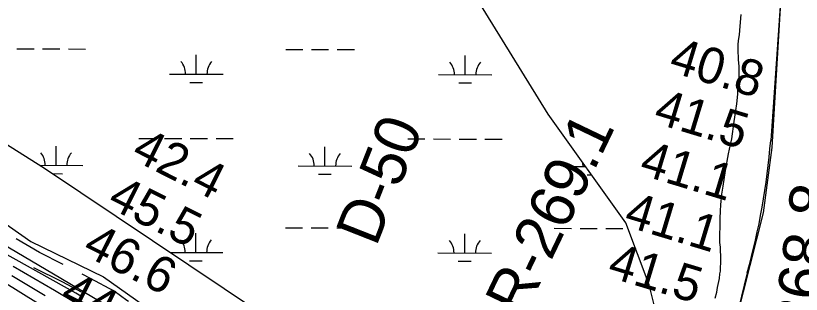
# Model space of a CAD drawing. Extents: x 3219052 to 3256913, y 800770 to 826146.
# Drawn here: x 3239192 to 3240658, y 815442 to 815962 of the extents above; entities that cross this region are included whole.
import ezdxf

# ---------------------------------------------------------------- set-up
doc = ezdxf.new("R2010")
doc.units = 0
for name, color, linetype in [('V-RIVR-RANG', 7, 'Continuous'), ('V-RIVR-RANG-IDEN', 7, 'Continuous'), ('V-ROAD-CNTR', 7, 'Continuous'), ('V-SITE-VEGE', 7, 'Continuous'), ('V-TOPO-MAJR', 7, 'Continuous'), ('V-TOPO-MINR', 7, 'Continuous'), ('V-WETL-SWMP', 7, 'Continuous')]:
    doc.layers.add(name, color=color, linetype=linetype)

msp = doc.modelspace()

# ---------------------------------------------------------------- linework, layer by layer
at = {"layer": 'V-ROAD-CNTR'}
for points in [[(3240676, 816782.2), (3240649.3, 816460.1), (3240631.3, 816159.1), (3240601.3, 815728.7)], [(3240621.3, 816017.6), (3240603.4, 815715.9), (3240587.3, 815593.5), (3240487, 815198.4), (3240481.1, 815068.4), (3240490.4, 815003.8)], [(3239794.4, 815150.8), (3239388.8, 815404.4), (3239166.9, 815536), (3239093.4, 815585.9), (3239015.1, 815650.4), (3238978, 815684.8), (3238932.9, 815719.4), (3238874.9, 815748), (3238822.4, 815765.9), (3238788.2, 815777.5), (3238750.3, 815784), (3238705.1, 815787.6), (3238630.2, 815787.6), (3238566.7, 815803.2)], [(3239280.8, 815497.6), (3239236.6, 815519.7), (3239192.9, 815545.3)], [(3239315.1, 815445.8), (3239280.1, 815464.4), (3239226.1, 815491.3)], [(3239402.3, 815428.4), (3239399.5, 815430.3), (3239375.7, 815447.3), (3239331.6, 815471), (3239316.3, 815479.1)], [(3240557.5, 815482), (3240499, 815241.3)]]:
    msp.add_lwpolyline(points, dxfattribs=at)
msp.add_arc((3239290, 815834.2), 1315.6, 344.4694, 355.3999, dxfattribs=at)
at = {"layer": 'V-SITE-VEGE'}
for points in [[(3240543, 815925.6), (3240544.6, 815941.8), (3240546.1, 815963.5)], [(3240497.7, 815434.5), (3240500.7, 815445.6), (3240502.3, 815454.2), (3240504.8, 815465.8), (3240505.9, 815471.4), (3240506.4, 815480), (3240507.4, 815485), (3240507.4, 815493.1), (3240508, 815499.2), (3240508, 815513.8), (3240507.5, 815522.9), (3240507.5, 815529.5), (3240506.6, 815538.6), (3240506.7, 815583.1), (3240507.7, 815597.2), (3240508.3, 815608.8), (3240510.3, 815628.5), (3240512.9, 815643.7), (3240517, 815672.5), (3240522.7, 815703.8), (3240526.3, 815721), (3240528.8, 815732.1), (3240533, 815763.9), (3240536.5, 815784.6), (3240538.1, 815797.2), (3240539.7, 815814.9), (3240540.2, 815825), (3240541.2, 815833.1), (3240541.2, 815838.2), (3240542.3, 815847.8), (3240542.3, 815867), (3240541.4, 815879.6), (3240540.9, 815898.3), (3240540.9, 815907.4), (3240541.5, 815915.5), (3240543, 815925.6)], [(3239140.2, 815596.4), (3239220, 815540), (3239356.2, 815474.2), (3239515.8, 815361.4), (3239703.6, 815234.5), (3239900.8, 815112.4), (3240065.2, 814990.2), (3240224.8, 814933.8), (3240346.5, 814928.8), (3240349.2, 814931.1)]]:
    msp.add_lwpolyline(points, dxfattribs=at)
at = {"layer": 'V-TOPO-MAJR'}
msp.add_lwpolyline([(3239247.2, 815438.6), (3239184.8, 815476.2)], dxfattribs=at)
at = {"layer": 'V-TOPO-MINR'}
for points in [[(3239318.1, 815436), (3239304, 815444), (3238868.3, 815686.9)], [(3239333.8, 815362.1), (3239134.8, 815485.8)], [(3239303.2, 815425.7), (3239264.6, 815448.6), (3239225.9, 815471.3), (3239187, 815493.6)]]:
    msp.add_lwpolyline(points, dxfattribs=at)
at = {"layer": 'V-WETL-SWMP'}
for p, q in [((3240186.2, 815778.1), (3239998.1, 816082.3)), ((3239194.3, 815899.7), (3239226.3, 815899.6)), ((3239242.3, 815899.6), (3239274.3, 815899.5)), ((3239290.3, 815899.5), (3239322.3, 815899.4)), ((3239696.2, 815898.6), (3239728.2, 815898.6)), ((3239744.2, 815898.5), (3239776.2, 815898.5)), ((3239792.2, 815898.4), (3239824.2, 815898.4)), ((3239529.1, 815852.6), (3239529.1, 815888.6)), ((3240031, 815851.5), (3240031, 815887.5)), ((3238927.3, 815879.5), (3239245.6, 815676.8)), ((3239479.1, 815852.7), (3239579.1, 815852.5)), ((3239981, 815851.6), (3240081, 815851.4)), ((3239517, 815837.2), (3239541, 815837.1)), ((3240018.9, 815836.1), (3240042.9, 815836.1)), ((3240330.9, 815575.4), (3240186.2, 815778.1)), ((3239422, 815732.7), (3239454, 815732.6)), ((3239470, 815732.6), (3239502, 815732.5)), ((3239518, 815732.5), (3239550, 815732.4)), ((3239566, 815732.4), (3239598, 815732.3)), ((3239923.9, 815731.7), (3239955.9, 815731.6)), ((3239971.9, 815731.6), (3240003.9, 815731.5)), ((3240019.9, 815731.5), (3240051.9, 815731.4)), ((3240067.9, 815731.4), (3240099.9, 815731.3)), ((3239267.3, 815682.3), (3239267.3, 815718.3)), ((3239769.2, 815681.2), (3239769.2, 815717.2)), ((3239236.8, 815682.4), (3239317.3, 815682.2)), ((3239245.6, 815676.8), (3239940.2, 815213.3)), ((3239719.2, 815681.4), (3239819.2, 815681.1)), ((3240221.1, 815680.3), (3240256.1, 815680.2)), ((3239260.4, 815666.9), (3239279.2, 815666.8)), ((3239757.1, 815665.8), (3239781.1, 815665.8)), ((3240259, 815664.8), (3240267.1, 815664.8)), ((3240374.3, 815459.5), (3240330.9, 815575.4)), ((3239695.5, 815566), (3239727.5, 815565.9)), ((3239743.5, 815565.9), (3239775.5, 815565.8)), ((3239791.5, 815565.8), (3239823.5, 815565.7)), ((3240197.4, 815564.9), (3240229.4, 815564.8)), ((3240245.4, 815564.8), (3240277.4, 815564.7)), ((3240293.4, 815564.7), (3240325.4, 815564.6)), ((3239528.4, 815519.9), (3239528.4, 815555.9)), ((3240030.3, 815518.8), (3240030.3, 815554.8)), ((3239480.6, 815520), (3239578.4, 815519.8)), ((3239980.3, 815518.9), (3240080.3, 815518.7)), ((3239516.3, 815504.5), (3239540.3, 815504.4)), ((3240018.2, 815503.4), (3240042.2, 815503.4)), ((3240403.3, 815343.7), (3240374.3, 815459.5))]:
    msp.add_line(p, q, dxfattribs=at)
for centre, start, end in [((3239473.8, 815853.2), 359.1081, 40.6518), ((3239584.3, 815852.9), 139.1081, 180.6517), ((3239975.7, 815852.1), 359.1081, 40.6518), ((3240086.2, 815851.9), 139.1081, 180.6517), ((3239212, 815682.9), 359.1081, 40.6518), ((3239322.5, 815682.7), 139.1081, 180.6517), ((3239713.9, 815681.8), 359.1081, 40.6518), ((3239824.4, 815681.6), 139.1081, 180.6517), ((3240215.8, 815680.8), 359.1081, 12.5708), ((3239473.1, 815520.5), 359.1081, 40.6518), ((3239583.6, 815520.2), 139.1081, 180.6517), ((3239975, 815519.4), 359.1081, 40.6518), ((3240085.5, 815519.2), 139.1081, 180.6517)]:
    msp.add_arc(centre, 35.2, start, end, dxfattribs=at)

# ---------------------------------------------------------------- texts
at = {"layer": 'V-RIVR-RANG'}
for s, rotation, p in [('40.8', 343.1583, (3240408.9, 815858.2)), ('41.5', 343.1583, (3240380.2, 815762.5)), ('42.4', 333.2883, (3239405.1, 815695.3)), ('41.1', 343.1583, (3240353.7, 815666)), ('45.5', 333.2883, (3239360.4, 815605.9)), ('41.1', 343.1583, (3240325, 815570.2)), ('46.6', 333.2883, (3239314, 815517.3)), ('41.5', 343.1583, (3240294, 815475.1)), ('44.8', 333.2883, (3239271, 815427))]:
    msp.add_text(s, height=67, rotation=rotation, dxfattribs=at).set_placement(p)
at = {"layer": 'V-RIVR-RANG-IDEN'}
for s, rotation, p in [('D-50', 68.5139, (3239864.8, 815529)), ('R-269.1', 64.3653, (3240140.4, 815397.2)), ('R-268.8', 82.7021, (3240672.6, 815250.6))]:
    msp.add_text(s, height=83, rotation=rotation, dxfattribs=at).set_placement(p)

doc.saveas('drawing.dxf')
